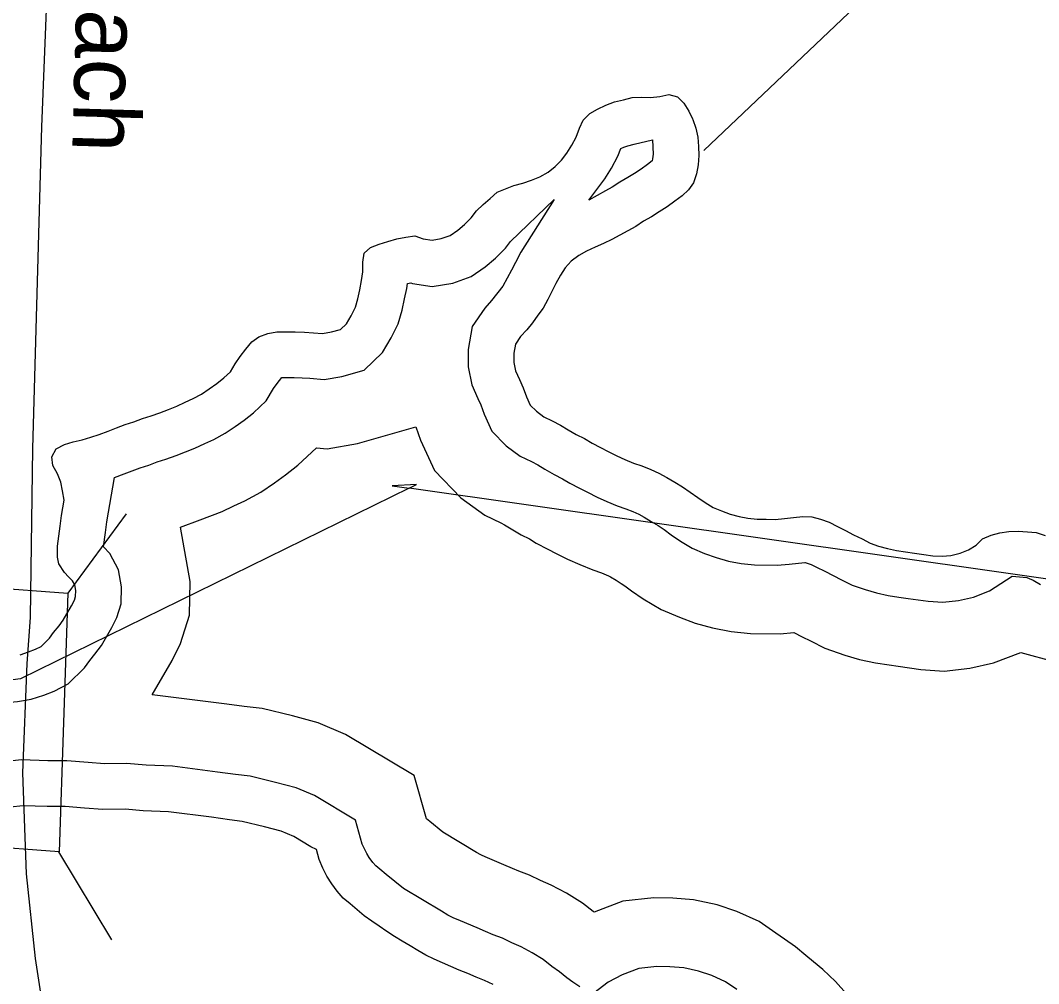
# Model space of a CAD drawing. Extents: x 2104537 to 2336408, y 34176 to 229611.
# Drawn here: x 2136753 to 2138214, y 50741 to 52123 of the extents above; entities that cross this region are included whole.
import ezdxf

# ---------------------------------------------------------------- set-up
doc = ezdxf.new("R2010")
doc.units = 0
for name, color, linetype in [('Exist Boundary Political City Limit New', 7, 'Continuous'), ('Exist Hydrographic Buffer Line', 7, 'Continuous'), ('Exist Hydrographic Misc Water Feature', 7, 'Continuous'), ('Exist Hydrographic River Shore', 7, 'Continuous'), ('Exist Road Primary NC Attributed', 7, 'Continuous'), ('Exist Road Primary NC Label', 7, 'Continuous'), ('Exist Road Primary NC Structure Standard Bridge CELL', 7, 'Continuous'), ('Map Preparation Boundary City Limit Buffer Line', 7, 'Continuous')]:
    doc.layers.add(name, color=color, linetype=linetype)

msp = doc.modelspace()

# ---------------------------------------------------------------- linework, layer by layer
at = {"layer": 'Exist Boundary Political City Limit New'}
for points in [[(2137310.8, 51451.8), (2137321.5, 51457.1), (2137286.5, 51455.3), (2137310.8, 51451.8)], [(2137310.8, 51451.8), (2136753.2, 51178.3), (2136262.2, 51114.9), (2135088.2, 50627.9), (2135057, 50833.1), (2134780.2, 50660.2), (2134143.5, 50557.9), (2133816, 50577.1), (2133616.5, 50503.9)], [(2140561.5, 50750.9), (2139465.2, 51028.2), (2138673.8, 51257.8), (2137310.8, 51451.8)]]:
    msp.add_lwpolyline(points, dxfattribs=at)
at = {"layer": 'Exist Hydrographic Buffer Line'}
for points in [[(2137568.6, 51865.1), (2137591.5, 51895.7), (2137601.2, 51911.2), (2137610.5, 51928.5), (2137614.5, 51939.2), (2137618.8, 51941.2), (2137624.8, 51943.4), (2137633.8, 51945.6), (2137660.3, 51952)], [(2137660.3, 51952), (2137660.9, 51931.3), (2137660.3, 51924.7), (2137659.7, 51921.5), (2137652.9, 51916.4), (2137643.7, 51909.7), (2137634.1, 51903.4), (2137624.9, 51897.6), (2137613.4, 51891.1), (2137602.4, 51884), (2137592.6, 51878.7), (2137568.6, 51865.1)], [(2136888, 51467.1), (2136902.2, 51472.4), (2136925.2, 51481.2), (2136937.5, 51485.2), (2136949.5, 51489.7), (2136961.8, 51493.4), (2136976.5, 51498.9), (2137003.7, 51509.3), (2137017.6, 51515.9), (2137030.8, 51522), (2137046.9, 51530.8), (2137061.4, 51540.5), (2137074.3, 51549.8), (2137087.7, 51560.2), (2137106, 51577.3), (2137116.5, 51594.8), (2137121.6, 51602.1), (2137128.3, 51610.7), (2137134.4, 51610.9), (2137145.9, 51610.7), (2137157.7, 51610.4), (2137168.3, 51609.7), (2137189.2, 51607.7), (2137214.6, 51612.2), (2137246.3, 51621.3), (2137272.7, 51646.8), (2137285.3, 51667.8), (2137295.2, 51687.7), (2137301, 51707.5), (2137304.5, 51723.5), (2137307.4, 51738.7), (2137308.5, 51745.7), (2137313.4, 51746.6), (2137315.6, 51745.9), (2137344.2, 51741.6), (2137373.8, 51746.2), (2137399.8, 51755.9), (2137420, 51769.4), (2137435, 51781.8), (2137449.3, 51796.6), (2137456.6, 51806), (2137519.2, 51866.2)], [(2137519.2, 51866.2), (2137471.4, 51790.6), (2137463.5, 51775.9), (2137457.7, 51764.6), (2137445.5, 51741.9)], [(2137445.5, 51741.9), (2137429.3, 51721.2), (2137419.4, 51710.2), (2137401.3, 51684.1), (2137395.6, 51650.9), (2137395.8, 51625.9), (2137400.8, 51600.2), (2137409.7, 51580.5), (2137413.9, 51571.4), (2137418.6, 51558.2), (2137429.8, 51533.8), (2137450.2, 51512.6), (2137470.3, 51498), (2137486.6, 51490.1), (2137495.8, 51485.3), (2137505.6, 51479.5), (2137519.1, 51471.4), (2137530.8, 51465.6), (2137541.5, 51459.2), (2137555.2, 51452), (2137566.9, 51446.1), (2137580.6, 51439.1), (2137594.6, 51432.9), (2137609.4, 51426.7), (2137621.7, 51422.4), (2137632, 51418.3), (2137640.4, 51414.6), (2137648.2, 51410.4), (2137658.3, 51404.3), (2137668.1, 51398.5), (2137676.7, 51392.7), (2137687, 51385.2), (2137700.1, 51376.1), (2137717.2, 51365.9), (2137734.9, 51358.3), (2137751.5, 51352.3), (2137769, 51347.4), (2137787.4, 51343.8), (2137806.3, 51342), (2137839.1, 51341.3), (2137856.3, 51343.1), (2137878.6, 51345.5), (2137879, 51345.5), (2137882, 51344.6), (2137887.8, 51342.7), (2137895.5, 51338.6), (2137907.2, 51332.8), (2137919.2, 51326.5), (2137931.3, 51320.7), (2137946.4, 51312.8), (2137965, 51306.4), (2137981.3, 51301.9), (2137998.1, 51298.1), (2138013.7, 51295.8), (2138026.8, 51293.9), (2138055.4, 51289.8), (2138076.7, 51288.3), (2138099.2, 51290.7), (2138120.6, 51295.7), (2138143.8, 51304.6), (2138176, 51325.7)], [(2136982.8, 51396.2), (2137011.3, 51406.8), (2137042.5, 51418.7), (2137059.4, 51426.8), (2137075.1, 51434), (2137098, 51446.5), (2137117.8, 51459.8), (2137133.4, 51471.1), (2137151.4, 51485.1), (2137178.1, 51509.9), (2137193.3, 51508.4), (2137236.9, 51516.3), (2137320.5, 51540.2)], [(2137320.5, 51540.2), (2137327.3, 51521.1), (2137347.4, 51477.5), (2137385.3, 51438.1), (2137419.6, 51413.2), (2137442.4, 51402.2), (2137447.6, 51399.4), (2137455.1, 51395), (2137471.9, 51384.9), (2137483.6, 51379.1), (2137493.4, 51373.3), (2137510, 51364.6), (2137522.1, 51358.4), (2137538.3, 51350.1), (2137555.8, 51342.4), (2137574.3, 51334.7), (2137587.1, 51330.3), (2137593.6, 51327.6), (2137597.2, 51326), (2137599.6, 51324.8), (2137607.8, 51319.8), (2137615.3, 51315.4), (2137620.2, 51312), (2137630, 51304.9), (2137646.7, 51293.3), (2137672.4, 51278), (2137698.7, 51266.7), (2137721.5, 51258.5), (2137746.2, 51251.6), (2137773.1, 51246.2), (2137800.8, 51243.6), (2137843.3, 51242.8), (2137863, 51244.9), (2137875, 51238.6), (2137887, 51232.8), (2137907.2, 51222.2), (2137935.8, 51212.3), (2137957.3, 51206.4), (2137980.2, 51201.2), (2137999.6, 51198.4), (2138012.7, 51196.5), (2138044.9, 51191.8), (2138078.7, 51189.5), (2138115.6, 51193.5), (2138149.4, 51201.3), (2138188.5, 51216.3)], [(2136623.8, 51133), (2136705.7, 51141.6), (2136723.4, 51143.5), (2136749, 51145.8), (2136768.5, 51149.2), (2136786.8, 51155.2), (2136801.6, 51160.8), (2136821.8, 51171.2), (2136845, 51194.2), (2136852.6, 51204.9), (2136860.1, 51213.9), (2136869.5, 51226.4), (2136884.3, 51251.9), (2136891.6, 51266.5), (2136897.8, 51286.1), (2136898.3, 51310.2), (2136893.8, 51334.9), (2136881.6, 51358.1), (2136872.4, 51367.6), (2136875.4, 51388.5), (2136877.3, 51403.5), (2136888, 51467.1)], [(2136942.2, 51155.7), (2136970.8, 51204.9), (2136983.1, 51229.3), (2136996, 51270), (2136996.9, 51318.1), (2136982.8, 51396.2)], [(2138176, 51325.7), (2138197.1, 51323.7), (2138200.4, 51322.6), (2138206.1, 51320.2), (2138216.9, 51313.7)], [(2138188.5, 51216.3), (2138237.8, 51202.6)], [(2137318.3, 51039.7), (2137219.8, 51098.7), (2137180.6, 51115.3), (2137143.7, 51125.1), (2137099.9, 51135.8), (2137074.1, 51138.6), (2137049.5, 51142.2), (2136942.2, 51155.7)], [(2137234.1, 50975.4), (2137175.1, 51010.8), (2137148.7, 51022), (2137119.4, 51029.7), (2137082.7, 51038.7), (2137061.6, 51041), (2137036.2, 51044.7), (2136971.2, 51052.9), (2136933.7, 51054.6), (2136905.6, 51056.9), (2136873.7, 51056.5), (2136850.5, 51058.4), (2136819.8, 51060.8), (2136792.5, 51060.7), (2136755, 51062.1), (2136711.7, 51057.3)], [(2137359.3, 50958.3), (2137340.6, 50973.5), (2137335.8, 50977.6), (2137318.3, 51039.7)], [(2137302.7, 50877.5), (2137277.9, 50897.6), (2137268.7, 50905.3), (2137263, 50910.3), (2137258.9, 50915), (2137253.8, 50921.9), (2137250.1, 50927.6), (2137246.7, 50934.6), (2137243.7, 50941.4), (2137234.1, 50975.4)], [(2137938.3, 50726.6), (2137922.5, 50744.2), (2137904.4, 50761.2), (2137890.9, 50772.4), (2137880, 50781.6), (2137865.2, 50793.7), (2137849.5, 50805), (2137837, 50813.7), (2137813.2, 50830), (2137781.2, 50844.5), (2137752.7, 50854.1), (2137719, 50861.5), (2137689.3, 50863.5), (2137662, 50864.1), (2137617.3, 50859.3), (2137576.3, 50843.6), (2137575, 50844.6), (2137559.8, 50856.6), (2137536.6, 50870.8), (2137514.7, 50882.6), (2137499.3, 50889.2), (2137483.8, 50896.7), (2137468.2, 50902.5), (2137459.1, 50906.4), (2137446.7, 50911.6), (2137423.3, 50921.6), (2137415.5, 50925), (2137413.6, 50925.9), (2137407.8, 50929.4), (2137359.3, 50958.3)], [(2137555.7, 50736.4), (2137545.8, 50743.3), (2137537.1, 50749.6), (2137526.6, 50758.2), (2137515.8, 50765.9), (2137503.3, 50775.7), (2137487.5, 50785.5), (2137471.9, 50793.9), (2137458.5, 50799.6), (2137445.1, 50806.1), (2137431.6, 50811.1), (2137420.7, 50815.8), (2137408.4, 50821), (2137384.5, 50831.1), (2137374.2, 50835.6), (2137366.4, 50839.4), (2137357.3, 50844.9), (2137302.7, 50877.5)], [(2137781.1, 50732.7), (2137764.8, 50743.9), (2137745.1, 50752.8), (2137726.3, 50759.1), (2137705, 50763.8), (2137685.1, 50765.2), (2137666.2, 50765.5), (2137640.5, 50762.8), (2137616.5, 50753.6), (2137596.5, 50743), (2137575.8, 50727.5)]]:
    msp.add_lwpolyline(points, dxfattribs=at)
at = {"layer": 'Exist Hydrographic Misc Water Feature'}
msp.add_lwpolyline([(2137733.9, 51936.6), (2137997.9, 52187.5), (2138029.9, 52413.3), (2137995.8, 52469.7), (2137994.8, 52679.7), (2138143.9, 53021.4), (2138265.9, 53681.8), (2138571.8, 54164.8), (2138562.8, 54375), (2138511.8, 54507.2), (2138302.8, 54704.9), (2137776.9, 55036.6), (2137533.9, 55277.5), (2137415.8, 55525.9), (2137404.7, 56083.9), (2137437.7, 56135.8)], dxfattribs=at)
at = {"layer": 'Exist Hydrographic River Shore'}
for points in [[(2136816, 51434.9), (2136813.7, 51448.1), (2136811, 51460.6), (2136806.3, 51472.8), (2136799.6, 51484.5), (2136798.2, 51497), (2136804.7, 51508.3), (2136816.3, 51514.7), (2136828.8, 51518.4), (2136841.7, 51521.4), (2136854.5, 51525.4), (2136866.4, 51529.1), (2136879, 51533.8), (2136891.2, 51538.5), (2136903.4, 51543.2), (2136916, 51547.2), (2136928.6, 51551.9), (2136940.8, 51555.6), (2136953.3, 51560.2), (2136965.6, 51564.9), (2136977.8, 51569.6), (2136989.7, 51575.3), (2137001.3, 51580.6), (2137012.9, 51587), (2137023.9, 51594.3), (2137034.9, 51602.3), (2137045.2, 51610.3), (2137054.5, 51619), (2137061.3, 51630.3), (2137068.7, 51641), (2137076.8, 51651.4), (2137085.2, 51662), (2137095.5, 51669.1), (2137108.1, 51673.7), (2137120.9, 51676.1), (2137134.1, 51676.5), (2137147.2, 51676.3), (2137160.6, 51676), (2137173.7, 51675.1), (2137186.5, 51673.9), (2137199.7, 51676.2), (2137212.6, 51679.9), (2137220.9, 51688), (2137227.7, 51699.3), (2137233.8, 51711.7), (2137237.4, 51723.7), (2137240.2, 51736.8), (2137242.8, 51749.9), (2137244.7, 51762.3), (2137244.3, 51776.1), (2137246.2, 51789.2), (2137255.5, 51797.2), (2137267.7, 51801.9), (2137280.3, 51805.9), (2137293.2, 51809.6), (2137306.3, 51812), (2137319.2, 51814), (2137331.2, 51809.9), (2137344, 51808), (2137357.1, 51810), (2137369.7, 51814.7), (2137380.7, 51822), (2137390.3, 51830.1), (2137399.7, 51839.7), (2137407.8, 51850.1), (2137417.2, 51859.1), (2137427.2, 51867.7), (2137437.2, 51876.7), (2137449.1, 51881.4), (2137461.3, 51886.1), (2137473.9, 51889.8), (2137486.4, 51893.8), (2137498.6, 51898.5), (2137510.3, 51905.5), (2137520.6, 51913.5), (2137529.6, 51922.5), (2137537.4, 51932.9), (2137544.5, 51944.2), (2137550.6, 51955.6), (2137555.4, 51968.6), (2137560.6, 51980), (2137570, 51989.7), (2137581.2, 51996), (2137593.2, 52001.7), (2137605.7, 52006.4), (2137618.6, 52009.4), (2137631.1, 52012.4), (2137644.2, 52012.8), (2137657.4, 52012.6), (2137670.5, 52014), (2137683.7, 52017), (2137695.8, 52013.5), (2137705.1, 52004.4), (2137712.4, 51992.8), (2137717.5, 51981.9)], [(2137717.5, 51981.9), (2137718.1, 51981.2), (2137722.5, 51968.7), (2137725.2, 51955.5), (2137726.2, 51942.3), (2137726.6, 51929.2), (2137725.4, 51916.1), (2137723.2, 51903), (2137719, 51890), (2137711.9, 51880.3), (2137702.5, 51871.6), (2137691.9, 51863.6), (2137680.9, 51855.6), (2137669.6, 51848.3), (2137658.6, 51841.3), (2137647.4, 51834.9), (2137636.1, 51827.6), (2137624.5, 51821.3), (2137613.2, 51814.9), (2137601.6, 51808.6), (2137590, 51803.2), (2137577.7, 51797.6), (2137565.5, 51792.2), (2137554.2, 51785.9), (2137543.6, 51777.9), (2137534.8, 51768.2), (2137528.1, 51757.5), (2137521.6, 51745.5), (2137515.8, 51734.1), (2137509.7, 51722.8)], [(2137509.7, 51722.8), (2137503.2, 51710.4), (2137495.8, 51700), (2137487.7, 51689.4), (2137479.6, 51679), (2137470.9, 51669.4), (2137463.5, 51658.7), (2137461.3, 51645.6), (2137461.3, 51632.5), (2137463.7, 51620.3), (2137469.4, 51607.7), (2137474.7, 51596.1), (2137479.4, 51582.9), (2137484.8, 51571.3), (2137493.5, 51562.3), (2137504.1, 51554.5), (2137516.2, 51548.7), (2137527.9, 51542.6), (2137539.2, 51535.8), (2137550.6, 51529), (2137562.3, 51523.2), (2137573.6, 51516.4), (2137585.3, 51510.3), (2137596.7, 51504.5), (2137608.7, 51498.4), (2137620.4, 51493.2), (2137632.8, 51488.1), (2137644.8, 51483.9), (2137657.5, 51478.7), (2137669.3, 51473.6), (2137680.6, 51467.4), (2137692, 51460.7), (2137703.3, 51453.9), (2137714.3, 51446.4), (2137725, 51438.7), (2137735.7, 51431.3), (2137747.1, 51424.5), (2137759.1, 51419.3), (2137771.5, 51414.8), (2137784.2, 51411.3), (2137797, 51408.8), (2137810.1, 51407.5), (2137823.2, 51407.3), (2137836.3, 51407), (2137849.4, 51408.4), (2137862.6, 51409.8), (2137875.8, 51411.2), (2137888.5, 51410.9), (2137901.3, 51407.4), (2137913.7, 51403.2), (2137925.4, 51397.1), (2137937.1, 51391.3), (2137948.7, 51385.2), (2137960.8, 51379.3), (2137972.5, 51373.2), (2137984.5, 51369), (2137997.3, 51365.5), (2138010, 51362.6), (2138023.1, 51360.8), (2138036.2, 51358.9), (2138049.3, 51357), (2138062.4, 51355.1), (2138075.5, 51354.2), (2138088.3, 51355.6), (2138101.5, 51358.6), (2138113.7, 51363.3), (2138124.3, 51370.3), (2138133.7, 51379.3)], [(2136752.7, 51213), (2136764.9, 51217.1), (2136774.8, 51220.8), (2136782.8, 51224.9), (2136794.8, 51236.8), (2136800.6, 51244.9), (2136808.6, 51254.6), (2136814.7, 51262.7), (2136826.6, 51283.1), (2136830.7, 51291.3), (2136832.4, 51296.8), (2136832.6, 51305), (2136831.1, 51313.2), (2136827.9, 51319.2), (2136822.4, 51324.9), (2136816.3, 51330.9), (2136808.4, 51343.2), (2136806.3, 51353.1), (2136806.2, 51368.8), (2136810.4, 51397.3), (2136812.3, 51413), (2136816, 51434.9)], [(2138133.7, 51379.3), (2138145.9, 51384.6), (2138158.5, 51387.7), (2138171.3, 51390), (2138184.8, 51390.4), (2138197.9, 51389.5), (2138210.6, 51388.3), (2138223.4, 51384.1)], [(2137177.8, 50933.5), (2137169.7, 50937.5), (2137145.3, 50952.1), (2137127.4, 50959.7), (2137103.3, 50966.1), (2137071.3, 50973.9), (2137053.3, 50975.9), (2137027.4, 50979.7), (2136965.6, 50987.4), (2136929.5, 50989.1), (2136903.3, 50991.3), (2136871.4, 50990.9), (2136845.2, 50993), (2136817.4, 50995.2), (2136791.5, 50995.1), (2136757.4, 50996.4), (2136719.6, 50992.2)], [(2137300.9, 50802.1), (2137289.9, 50808.9), (2137278.9, 50815.7), (2137267.9, 50823.4), (2137257.2, 50830.9), (2137246.5, 50838.6), (2137236.2, 50847), (2137226.2, 50855.4), (2137216.5, 50863.8), (2137207.8, 50873.8), (2137199.8, 50884.5), (2137192.8, 50895.4), (2137187.1, 50907), (2137181.8, 50919.3), (2137177.8, 50933.5)], [(2137431.3, 50739.9), (2137419.3, 50745.7), (2137407.2, 50750.2), (2137395.2, 50755.4), (2137382.8, 50760.5), (2137370.8, 50765.7), (2137358.7, 50770.8), (2137346.7, 50776), (2137335, 50781.8), (2137323.6, 50788.6), (2137312.3, 50795.3), (2137300.9, 50802.1)]]:
    msp.add_lwpolyline(points, dxfattribs=at)
at = {"layer": 'Exist Road Primary NC Attributed'}
for points in [[(2135814.8, 54531.6), (2136118, 54127.1), (2136507.6, 53592), (2136662, 53365.9), (2136709.8, 53274), (2136744.7, 53189.4), (2136774.1, 53097.5), (2136798, 52994.5), (2136811.3, 52895.2), (2136811.3, 52830.9), (2136811.3, 52755.5), (2136800.2, 52547.7), (2136798.4, 52343.6), (2136783.7, 51970.4), (2136770.8, 51508.9), (2136767.1, 51266.2), (2136762.3, 51200.2)], [(2136762.3, 51200.2), (2136756.1, 51043.7), (2136761.6, 50898.5), (2136774.5, 50777.1), (2136792.9, 50655.8), (2136894, 50253.1), (2136987.7, 49861.5), (2137059.4, 49556.3), (2137103.5, 49385.3), (2137160.4, 49218), (2137210.1, 49115), (2137265.2, 49028.6), (2137327.7, 48938.5)]]:
    msp.add_lwpolyline(points, dxfattribs=at)
at = {"layer": 'Exist Road Primary NC Structure Standard Bridge CELL'}
for p, q in [((2136905.1, 51415.2), (2136821.1, 51301.3)), ((2136808.1, 50930), (2136883.9, 50804.1))]:
    msp.add_line(p, q, dxfattribs=at)
msp.add_lwpolyline([(2136821.1, 51301.3), (2136808.6, 50930), (2136693, 50938.8), (2136705.5, 51310.1)], close=True, dxfattribs=at)
at = {"layer": 'Map Preparation Boundary City Limit Buffer Line'}
for points in [[(2137310.8, 51451.8), (2137321.5, 51457.1), (2137286.5, 51455.3), (2137310.8, 51451.8)], [(2137310.8, 51451.8), (2136753.2, 51178.3), (2136262.2, 51114.9), (2135088.2, 50627.9), (2135057, 50833.1), (2134780.2, 50660.2), (2134143.5, 50557.9), (2133816, 50577.1), (2133616.5, 50503.9)], [(2140561.5, 50750.9), (2139465.2, 51028.2), (2138673.8, 51257.8), (2137310.8, 51451.8)]]:
    msp.add_lwpolyline(points, dxfattribs=at)

# ---------------------------------------------------------------- texts
at = {"layer": 'Exist Road Primary NC Label'}
msp.add_text('Beach', height=95, rotation=268.314, dxfattribs=at).set_placement((2136838.1, 52295.2))

doc.saveas('drawing.dxf')
